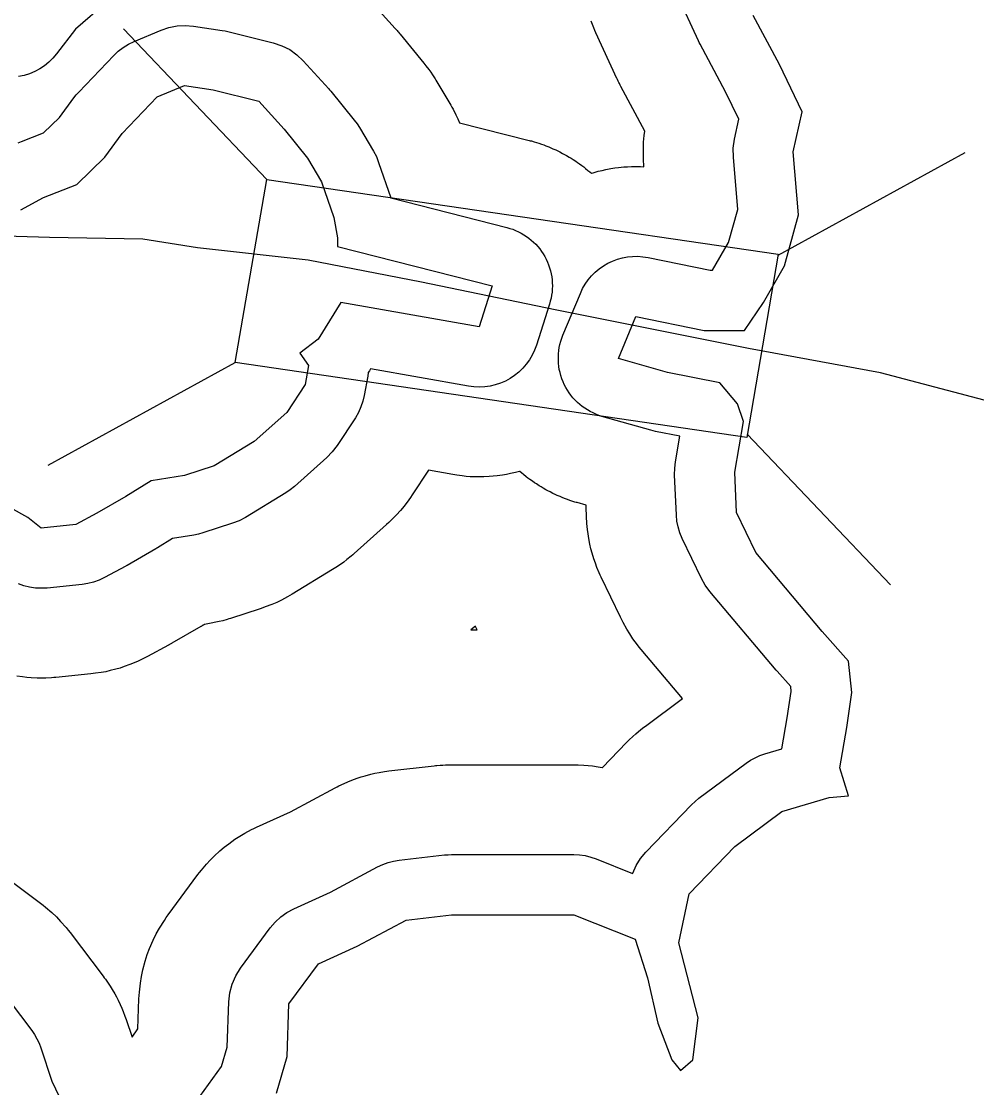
# Model space of a CAD drawing. Extents: x 1950930 to 2061844, y 904556 to 1017002.
# Drawn here: x 1972077 to 1973267, y 979514 to 980843 of the extents above; entities that cross this region are included whole.
import ezdxf

# ---------------------------------------------------------------- set-up
doc = ezdxf.new("R2010")
doc.units = 0
for name, color, linetype in [('Exist Hydrographic Buffer Line', 7, 'Continuous'), ('Exist Hydrographic Lake Shore', 7, 'Continuous'), ('Exist Road Secondary Structure Standard Bridge CELL', 7, 'Continuous'), ('Exist Road Secondary Type 51 Attributed', 7, 'Continuous')]:
    doc.layers.add(name, color=color, linetype=linetype)

msp = doc.modelspace()

# ---------------------------------------------------------------- linework, layer by layer
at = {"layer": 'Exist Hydrographic Buffer Line'}
for points in [[(1972288.4, 979487.4), (1972326.4, 979539.9), (1972333.4, 979564.1), (1972335.2, 979620.3), (1972336.5, 979631.6), (1972339.4, 979642.5), (1972343.9, 979652.8), (1972349.9, 979662.4), (1972386.9, 979712.6), (1972393, 979719.8), (1972400, 979726.3), (1972407.8, 979731.8), (1972416.2, 979736.3), (1972461.9, 979757.1), (1972520.8, 979788.6), (1972527.1, 979791.7), (1972533.8, 979794.1), (1972540.6, 979795.9), (1972547.6, 979797), (1972604.2, 979803.6), (1972608.5, 979803.9), (1972612.8, 979804.1), (1972693.5, 979804.1), (1972765.4, 979804.1), (1972772.5, 979803.7), (1972779.6, 979802.7), (1972786.5, 979801), (1972793.2, 979798.7), (1972838.6, 979780.5), (1972838.7, 979780.9), (1972843, 979790.4), (1972848.5, 979799.2), (1972855.2, 979807.2), (1972911.8, 979866.1), (1972916.3, 979870.4), (1972921.2, 979874.3), (1972980, 979918), (1972985.4, 979921.6), (1972991.2, 979924.8), (1972997.2, 979927.5), (1973003.4, 979929.6), (1973024.6, 979935.9), (1973031.3, 979974.4), (1973036.2, 980007.4), (1973035.6, 980013.4), (1973018.5, 980032.7), (1973018, 980033.3), (1973017.5, 980033.9), (1972934.7, 980132.1), (1972929, 980139.7), (1972924.3, 980148.1), (1972900.4, 980198.2), (1972897.5, 980205.2), (1972895.3, 980212.4), (1972893.8, 980219.8), (1972893.1, 980227.3), (1972890.9, 980277.5), (1972891, 980285.5), (1972891.9, 980293.5), (1972897.4, 980325.4), (1972867.2, 980331.5), (1972864.3, 980332.1), (1972861.3, 980332.9), (1972800.3, 980350.3), (1972796.6, 980351.5), (1972792.9, 980352.9), (1972789.2, 980354.5), (1972785.7, 980356.3), (1972782.2, 980358.2), (1972778.9, 980360.3), (1972775.7, 980362.6), (1972772.6, 980365.1), (1972769.7, 980367.7), (1972766.8, 980370.5), (1972764.2, 980373.4), (1972761.7, 980376.5), (1972759.3, 980379.7), (1972757.2, 980383), (1972755.2, 980386.4), (1972753.4, 980389.9), (1972751.8, 980393.5), (1972750.3, 980397.2), (1972749.1, 980401), (1972748.1, 980404.8), (1972747.2, 980408.6), (1972746.6, 980412.5), (1972746.2, 980416.5), (1972746, 980420.4), (1972746, 980424.4), (1972746.2, 980428.3), (1972746.6, 980432.3), (1972747.2, 980436.2), (1972748, 980440), (1972749.1, 980443.8), (1972750.3, 980447.6), (1972751.7, 980451.3), (1972773.5, 980503.6), (1972776.2, 980509.5), (1972779.5, 980515.1), (1972783.2, 980520.4), (1972787.3, 980525.3), (1972791.9, 980529.9), (1972796.8, 980534.1), (1972802.1, 980537.8), (1972807.6, 980541.1), (1972813.5, 980543.9), (1972819.5, 980546.1), (1972825.8, 980547.8), (1972832.1, 980549), (1972838.5, 980549.7), (1972845, 980549.8), (1972851.4, 980549.3), (1972857.8, 980548.3), (1972935.3, 980532.3), (1972938.3, 980532.3), (1972958.1, 980567), (1972969.5, 980608.3), (1972964.1, 980673.5), (1972964, 980684.7), (1972965.6, 980695.7), (1972971, 980720.6), (1972954.5, 980754.8), (1972922.6, 980814.4), (1972921.6, 980816.4), (1972920.6, 980818.4), (1972894.5, 980875.1)], [(1972183.9, 980867.1), (1972144.1, 980833), (1972120.6, 980802.2), (1972116, 980796.8), (1972111, 980791.8), (1972105.5, 980787.3), (1972099.7, 980783.4), (1972093.5, 980780.1), (1972087, 980777.3), (1972080.2, 980775.2), (1972073.3, 980773.7)], [(1972511.2, 980868.6), (1972542.8, 980833.7), (1972543.3, 980833.1), (1972543.7, 980832.6), (1972545, 980831.2), (1972545.9, 980830.1), (1972546.8, 980829), (1972548.1, 980827.6), (1972548.5, 980827), (1972549, 980826.5), (1972578.4, 980790.5), (1972579.7, 980788.9), (1972581, 980787.2), (1972584.4, 980782.7), (1972586.9, 980779.3), (1972589.2, 980775.8), (1972592.3, 980771), (1972593.4, 980769.2), (1972594.5, 980767.4), (1972611.9, 980738), (1972613.4, 980735.5), (1972614.8, 980733), (1972618.3, 980726.1), (1972620.9, 980721), (1972622.9, 980716.3), (1972709.6, 980694.2), (1972711, 980693.8), (1972712.4, 980693.5), (1972716, 980692.4), (1972718.8, 980691.6), (1972721.5, 980690.7), (1972725.1, 980689.5), (1972727.8, 980688.6), (1972730.5, 980687.6), (1972734, 980686.2), (1972736.7, 980685.1), (1972739.3, 980683.9), (1972742.7, 980682.3), (1972745.3, 980681.1), (1972747.9, 980679.8), (1972751.3, 980678.1), (1972753.8, 980676.7), (1972756.3, 980675.3), (1972759.6, 980673.4), (1972762, 980671.9), (1972764.4, 980670.4), (1972767.6, 980668.3), (1972770, 980666.7), (1972772.3, 980665), (1972775.4, 980662.8), (1972777.7, 980661.1), (1972779.9, 980659.3), (1972782.9, 980656.9), (1972785.1, 980655.1), (1972787.1, 980653.3), (1972789.5, 980654), (1972795.7, 980655.7), (1972800.4, 980656.9), (1972805.1, 980657.9), (1972811.5, 980659.1), (1972816.2, 980659.9), (1972821, 980660.5), (1972827.4, 980661.1), (1972832.3, 980661.5), (1972837.1, 980661.7), (1972843.5, 980661.7), (1972848.4, 980661.7), (1972852.7, 980661.5), (1972852.5, 980664.2), (1972852.2, 980668.4), (1972852.1, 980672.5), (1972852, 980683.7), (1972852.2, 980692), (1972853.1, 980700.3), (1972853.8, 980705.6), (1972823.9, 980761.6), (1972823.5, 980762.3), (1972823.1, 980763.1), (1972822.1, 980765), (1972821.3, 980766.5), (1972820.6, 980768), (1972819.6, 980770), (1972819.3, 980770.8), (1972818.9, 980771.5), (1972792.8, 980828.2), (1972791.4, 980831.3), (1972790.1, 980834.4), (1972786.8, 980842.8)], [(1972073, 980691.1), (1972077, 980692.9), (1972104.5, 980703.7), (1972124.2, 980722.8), (1972142.4, 980747.3), (1972145.2, 980750.9), (1972148.3, 980754.4), (1972191.9, 980800.2), (1972197.5, 980805.5), (1972203.6, 980810.2), (1972210.2, 980814.3), (1972217.2, 980817.6), (1972251, 980831.8), (1972260.7, 980835.1), (1972270.8, 980837.1), (1972281, 980837.6), (1972291.2, 980836.8), (1972327.2, 980831.3), (1972330.7, 980830.7), (1972334.1, 980830), (1972390.8, 980815.8), (1972401.3, 980812.3), (1972411.2, 980807.4), (1972420.2, 980801), (1972428.2, 980793.4), (1972459.8, 980758.5), (1972461, 980757.1), (1972462.3, 980755.6), (1972491.7, 980719.6), (1972495.1, 980715.1), (1972498.1, 980710.4), (1972515.6, 980680.9), (1972519.2, 980674.1), (1972522, 980666.9), (1972537.2, 980622.5), (1972682, 980585.7), (1972685.7, 980584.6), (1972689.3, 980583.4), (1972692.8, 980582), (1972696.3, 980580.4), (1972699.7, 980578.7), (1972703, 980576.7), (1972706.2, 980574.6), (1972709.3, 980572.4), (1972712.3, 980570), (1972715.1, 980567.4), (1972717.8, 980564.7), (1972720.4, 980561.9), (1972722.8, 980558.9), (1972725, 980555.8), (1972727.1, 980552.7), (1972729.1, 980549.4), (1972730.8, 980546), (1972732.4, 980542.5), (1972733.9, 980539), (1972735.1, 980535.3), (1972736.1, 980531.7), (1972737, 980527.9), (1972737.7, 980524.2), (1972738.1, 980520.4), (1972738.4, 980516.6), (1972738.5, 980512.8), (1972738.4, 980508.9), (1972738.1, 980505.1), (1972737.6, 980501.3), (1972736.9, 980497.6), (1972736, 980493.9), (1972734.9, 980490.2), (1972718.6, 980438.9), (1972716.3, 980432.6), (1972713.4, 980426.5), (1972710, 980420.7), (1972706, 980415.3), (1972701.6, 980410.2), (1972696.8, 980405.5), (1972691.5, 980401.3), (1972685.9, 980397.5), (1972680, 980394.3), (1972673.8, 980391.6), (1972667.4, 980389.5), (1972660.9, 980388), (1972654.2, 980387.1), (1972647.5, 980386.7), (1972640.7, 980387), (1972634.1, 980387.9), (1972512, 980409.5), (1972510.5, 980407), (1972509.1, 980405), (1972508.5, 980400.4), (1972504.1, 980376.4), (1972502.4, 980369.1), (1972500, 980362), (1972496.9, 980355.1), (1972493.1, 980348.6), (1972470.2, 980313.8), (1972464.3, 980305.9), (1972457.4, 980298.9), (1972417.1, 980263), (1972411.8, 980258.7), (1972406.2, 980254.9), (1972356, 980224.3), (1972348.3, 980220.2), (1972340.1, 980217), (1972303.1, 980205), (1972297.4, 980203.5), (1972291.7, 980202.3), (1972265.3, 980198.1), (1972246.6, 980186.5), (1972245.5, 980185.9), (1972244.4, 980185.2), (1972208.5, 980164.5), (1972207.6, 980164), (1972206.8, 980163.6), (1972180.6, 980149.4), (1972173.9, 980146.2), (1972166.9, 980143.6), (1972159.7, 980141.8), (1972152.4, 980140.7), (1972108.8, 980136.3), (1972101.5, 980136), (1972094.3, 980136.3), (1972087.1, 980137.3), (1972080, 980139.1), (1972073.2, 980141.5)], [(1972065.9, 979769.6), (1972100.8, 979743.4), (1972103.9, 979741), (1972106.9, 979738.5), (1972114.7, 979731.7), (1972120.4, 979726.5), (1972125.7, 979720.8), (1972132.6, 979713), (1972135.1, 979710), (1972137.5, 979707), (1972178.9, 979652.4), (1972180.2, 979650.6), (1972181.6, 979648.7), (1972185.1, 979643.7), (1972187.6, 979639.9), (1972190, 979635.9), (1972193.1, 979630.6), (1972195.3, 979626.6), (1972197.4, 979622.5), (1972200, 979617), (1972201.9, 979612.8), (1972203.7, 979608.5), (1972205.8, 979602.8), (1972206.6, 979600.6), (1972207.4, 979598.4), (1972214.7, 979576.5), (1972222.1, 979586.7), (1972223.3, 979624.1), (1972223.5, 979628.3), (1972223.9, 979632.5), (1972225.1, 979643.7), (1972226.4, 979652.1), (1972228.2, 979660.3), (1972231.1, 979671.2), (1972233.6, 979679.3), (1972236.6, 979687.1), (1972241.2, 979697.5), (1972244.8, 979705.1), (1972249, 979712.4), (1972255, 979722), (1972257.3, 979725.5), (1972259.8, 979728.9), (1972296.8, 979779.1), (1972299, 979781.9), (1972301.2, 979784.7), (1972307.4, 979792), (1972312.1, 979797.2), (1972317.2, 979802.2), (1972324.2, 979808.7), (1972329.5, 979813.3), (1972335.2, 979817.6), (1972343, 979823.1), (1972348.9, 979827), (1972355.1, 979830.6), (1972363.4, 979835.1), (1972366.6, 979836.7), (1972369.8, 979838.2), (1972412.2, 979857.5), (1972467.8, 979887.3), (1972470.2, 979888.5), (1972472.6, 979889.7), (1972478.9, 979892.7), (1972483.7, 979894.9), (1972488.7, 979896.8), (1972495.3, 979899.3), (1972500.3, 979901), (1972505.4, 979902.4), (1972512.2, 979904.2), (1972517.3, 979905.4), (1972522.5, 979906.4), (1972529.5, 979907.5), (1972532.1, 979907.9), (1972534.7, 979908.3), (1972591.4, 979914.8), (1972593, 979915), (1972594.6, 979915.1), (1972598.9, 979915.5), (1972602.1, 979915.7), (1972605.3, 979915.9), (1972609.6, 979916), (1972611.2, 979916), (1972612.8, 979916.1), (1972693.5, 979916.1), (1972765.4, 979916.1), (1972768, 979916), (1972770.7, 979915.9), (1972777.8, 979915.6), (1972783.2, 979915.2), (1972788.4, 979914.6), (1972795.5, 979913.6), (1972800.8, 979912.7), (1972801.1, 979912.6), (1972831.1, 979943.8), (1972832.7, 979945.4), (1972834.4, 979947.1), (1972838.9, 979951.4), (1972842.4, 979954.5), (1972845.9, 979957.5), (1972850.8, 979961.5), (1972852.6, 979962.9), (1972854.5, 979964.3), (1972900.7, 979998.6), (1972849.1, 980059.8), (1972846.8, 980062.6), (1972844.7, 980065.4), (1972839, 980073.1), (1972834.9, 980079), (1972831.2, 980085.1), (1972826.6, 980093.4), (1972824.9, 980096.6), (1972823.3, 980099.8), (1972799.3, 980149.9), (1972798.1, 980152.5), (1972797, 980155.1), (1972794.1, 980162), (1972792.1, 980167.3), (1972790.3, 980172.6), (1972788.1, 980179.9), (1972786.6, 980185.3), (1972785.4, 980190.8), (1972783.9, 980198.2), (1972783, 980203.7), (1972782.3, 980209.3), (1972781.6, 980216.8), (1972781.4, 980219.6), (1972781.2, 980222.5), (1972780.5, 980239.5), (1972769.5, 980242.7), (1972768.1, 980243.1), (1972766.7, 980243.5), (1972762.9, 980244.7), (1972760.1, 980245.6), (1972757.4, 980246.6), (1972753.7, 980248), (1972750.9, 980249.1), (1972748.2, 980250.2), (1972744.6, 980251.8), (1972741.9, 980253), (1972739.2, 980254.3), (1972735.7, 980256.1), (1972733, 980257.4), (1972730.5, 980258.8), (1972727, 980260.8), (1972724.5, 980262.3), (1972722, 980263.8), (1972718.6, 980266), (1972716.2, 980267.6), (1972713.7, 980269.3), (1972710.5, 980271.6), (1972708.1, 980273.3), (1972705.8, 980275.1), (1972702.7, 980277.6), (1972700.4, 980279.5), (1972698.2, 980281.4), (1972697.8, 980281.7), (1972697.7, 980281.7), (1972692.8, 980280.4), (1972686.3, 980278.9), (1972681.3, 980277.9), (1972676.4, 980277.1), (1972669.7, 980276.1), (1972664.7, 980275.6), (1972659.7, 980275.2), (1972653, 980274.9), (1972647.9, 980274.7), (1972642.9, 980274.8), (1972636.2, 980275.1), (1972631.2, 980275.4), (1972626.2, 980276), (1972619.5, 980276.8), (1972617, 980277.2), (1972614.5, 980277.6), (1972584, 980283), (1972563.8, 980252.3), (1972561.8, 980249.3), (1972559.6, 980246.3), (1972553.7, 980238.5), (1972549.1, 980232.8), (1972544.2, 980227.4), (1972537.3, 980220.4), (1972534.7, 980217.9), (1972532, 980215.4), (1972491.7, 980179.4), (1972489.8, 980177.7), (1972487.8, 980176.1), (1972482.5, 980171.8), (1972478.5, 980168.7), (1972474.4, 980165.8), (1972468.7, 980161.9), (1972466.6, 980160.6), (1972464.4, 980159.2), (1972414.3, 980128.7), (1972411.5, 980127), (1972408.6, 980125.4), (1972400.9, 980121.3), (1972395, 980118.4), (1972389, 980115.9), (1972380.8, 980112.7), (1972377.7, 980111.5), (1972374.6, 980110.5), (1972337.6, 980098.5), (1972335.5, 980097.8), (1972333.4, 980097.2), (1972327.8, 980095.6), (1972323.5, 980094.5), (1972319.2, 980093.6), (1972313.5, 980092.5), (1972311.3, 980092), (1972309.2, 980091.7), (1972305.1, 980091), (1972304.9, 980090.9), (1972303.8, 980090.2), (1972303, 980089.8), (1972302.2, 980089.3), (1972301.1, 980088.7), (1972300.7, 980088.4), (1972300.3, 980088.2), (1972264.4, 980067.5), (1972264.1, 980067.3), (1972263.8, 980067.1), (1972262.9, 980066.6), (1972262.3, 980066.3), (1972261.6, 980065.9), (1972260.8, 980065.5), (1972260.5, 980065.3), (1972260.1, 980065.1), (1972234, 980050.9), (1972231.5, 980049.6), (1972229.1, 980048.4), (1972222.3, 980045.2), (1972217.3, 980042.9), (1972212.1, 980040.9), (1972205.1, 980038.4), (1972199.8, 980036.6), (1972194.5, 980035.1), (1972187.3, 980033.3), (1972181.9, 980032), (1972176.4, 980031.1), (1972169, 980030), (1972166.3, 980029.6), (1972163.5, 980029.3), (1972119.9, 980024.9), (1972117.2, 980024.7), (1972114.5, 980024.5), (1972107.3, 980024.1), (1972101.8, 980024), (1972096.4, 980024.1), (1972089.2, 980024.4), (1972083.8, 980024.8), (1972078.4, 980025.4), (1972071.2, 980026.5)], [(1972048.3, 979639.2), (1972089.7, 979584.7), (1972093.2, 979579.7), (1972096.3, 979574.3), (1972098.9, 979568.8), (1972101.1, 979563), (1972114.9, 979521.7), (1972136.9, 979475.7)]]:
    msp.add_lwpolyline(points, dxfattribs=at)
msp.add_lwpolyline([(1972637.1, 980084.1), (1972644.7, 980084.1), (1972643.9, 980085.8), (1972642.8, 980088.4), (1972642.6, 980088.9)], close=True, dxfattribs=at)
at = {"layer": 'Exist Hydrographic Lake Shore'}
for points in [[(1972394.9, 979506.6), (1972408, 979552.4), (1972410.2, 979617.8), (1972447.2, 979668), (1972495.2, 979689.8), (1972556.2, 979722.5), (1972612.8, 979729.1), (1972693.5, 979729.1), (1972765.4, 979729.1), (1972841.6, 979698.5), (1972856.9, 979650.6), (1972870, 979593.9), (1972887.4, 979548.1), (1972898.3, 979535), (1972913.6, 979548.1), (1972920.1, 979600.4), (1972896.1, 979694.2), (1972909.2, 979755.2), (1972965.8, 979814.1), (1973024.7, 979857.7), (1973083.5, 979875.1), (1973107.5, 979877.3), (1973096.6, 979912.2), (1973105.3, 979962.4), (1973111.8, 980006), (1973107.5, 980045.2), (1973074.8, 980082.3), (1972992, 980180.4), (1972968, 980230.6), (1972965.8, 980280.7), (1972976.7, 980344), (1972969.1, 980365.8), (1972947.3, 980391.9), (1972882, 980405), (1972820.9, 980422.5), (1972842.7, 980474.8), (1972927.7, 980457.3), (1972977.8, 980457.3), (1973001.8, 980492.2), (1973027.9, 980538), (1973045.4, 980601.3), (1973038.8, 980679.8), (1973049.7, 980729.9), (1973021.4, 980788.8), (1972988.7, 980849.8)], [(1972076.3, 980607.8), (1972104.6, 980623.1), (1972146, 980639.4), (1972180.8, 980673.2), (1972202.6, 980702.7), (1972246.2, 980748.5), (1972280, 980762.6), (1972315.9, 980757.2), (1972372.6, 980743), (1972404.2, 980708.1), (1972433.6, 980672.2), (1972451, 980642.7), (1972466.3, 980598), (1972470.7, 980572.9), (1972470.7, 980562), (1972663.5, 980513), (1972647.2, 980461.7), (1972475, 980492.3), (1972446.7, 980446.5), (1972423.8, 980429), (1972434.7, 980413.8), (1972430.3, 980389.8), (1972407.5, 980354.9), (1972367.1, 980318.9), (1972317, 980288.4)], [(1972317, 980288.4), (1972280, 980276.4), (1972238.6, 980269.9), (1972207, 980250.2), (1972171, 980229.5), (1972144.9, 980215.3), (1972101.3, 980211), (1972085, 980224.1), (1972063.2, 980236.1)]]:
    msp.add_lwpolyline(points, dxfattribs=at)
at = {"layer": 'Exist Road Secondary Structure Standard Bridge CELL'}
for p, q in [((1972204, 980833.5), (1972382.6, 980645.6)), ((1973019.8, 980551.3), (1973252.8, 980679.1)), ((1972110.4, 980289.4), (1972343.3, 980417.2)), ((1972981.4, 980328.1), (1973160.1, 980140.1))]:
    msp.add_line(p, q, dxfattribs=at)
msp.add_lwpolyline([(1972382.6, 980645.6), (1973020, 980552.4), (1972980.7, 980324), (1972343.3, 980417.2)], close=True, dxfattribs=at)
at = {"layer": 'Exist Road Secondary Type 51 Attributed'}
for points in [[(1972741.9, 980483), (1972575.3, 980517.5), (1972434.4, 980544.8), (1972296.5, 980560.2), (1972228.2, 980571), (1972111.7, 980573.1), (1972014.8, 980576.2), (1971744.5, 980546.9), (1971504.5, 980522.3), (1971256.4, 980501), (1971074.4, 980485.4), (1970874.1, 980455.9), (1970662.1, 980418.5), (1970467.9, 980375.1), (1970327.8, 980345.4), (1970133.7, 980304), (1969891.5, 980248.8)], [(1974069.9, 980212), (1973939.6, 980235.9), (1973662.7, 980289.8), (1973360.2, 980348.3), (1973147.4, 980404.4), (1972982.9, 980434.8), (1972741.9, 980483)]]:
    msp.add_lwpolyline(points, dxfattribs=at)

doc.saveas('drawing.dxf')
